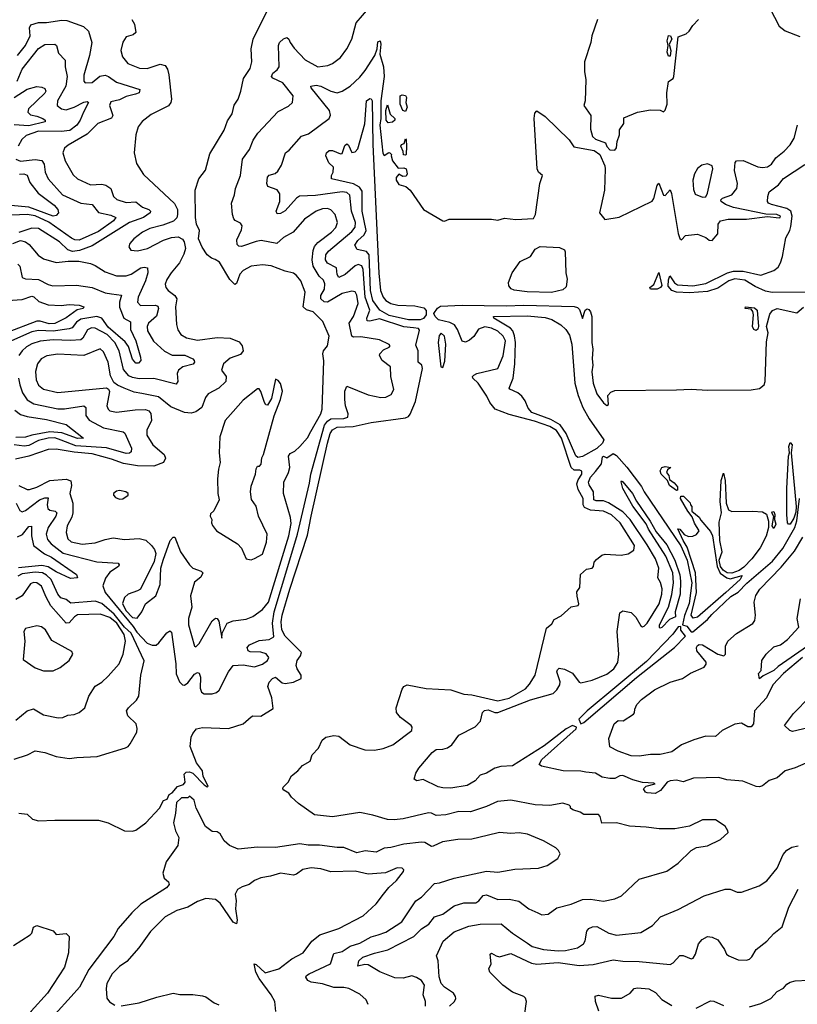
# Model space of a CAD drawing. Extents: x 1552294 to 1694791, y 811929 to 917222.
# Tile 314 of 643: x 1594399 to 1599189, y 907577 to 913645. Entities that reach past the tile are written whole.
import ezdxf

# ---------------------------------------------------------------- set-up
doc = ezdxf.new("R2010")
doc.units = 0

msp = doc.modelspace()

# ---------------------------------------------------------------- linework, layer by layer
at = {"layer": '0CON10XD'}
for points in [[(1594378.6, 910665), (1594401, 910621), (1594415, 910612.9), (1594435, 910620.7), (1594520.8, 910685), (1594555, 910698.8), (1594575, 910698.6), (1594568.9, 910655), (1594572.9, 910632.9), (1594585, 910622.9), (1594617.5, 910615), (1594627.9, 910605), (1594621.6, 910585), (1594575.6, 910515.6), (1594562.3, 910475), (1594571, 910441), (1594594.1, 910415), (1594667.9, 910357.9), (1594875, 910304.2), (1595006.2, 910295), (1595011.2, 910285), (1595008, 910275), (1594955, 910240), (1594926.9, 910203.1), (1594911, 910155), (1594926.3, 910115), (1595098.8, 909905), (1595120.7, 909870.7), (1595185, 909802.3), (1595215, 909789.3), (1595238.9, 909791.1), (1595256.9, 909805), (1595305, 909867.1), (1595325, 909877.5), (1595335, 909871.2), (1595360.8, 909675), (1595363.3, 909613.3), (1595383.5, 909563.5), (1595402.2, 909545), (1595415, 909542.7), (1595435, 909557.3), (1595475, 909611.8), (1595495, 909622.5), (1595505, 909618), (1595512.1, 909592.1), (1595511.7, 909525), (1595519.6, 909499.6), (1595535, 909489.4), (1595585, 909490), (1595611.3, 909498.7), (1595627.6, 909512.4), (1595685, 909626), (1595715, 909664.4), (1595775, 909669.1), (1595845, 909657.3), (1595895, 909673), (1595926.3, 909695), (1595933.4, 909715), (1595917.4, 909737.4), (1595885, 909747.3), (1595818.7, 909748.7), (1595805.7, 909755.7), (1595800.8, 909775), (1595815, 909792.5), (1595875, 909818.9), (1595935, 909825.5), (1595965, 909842.5), (1595957, 909925), (1595966.7, 909995), (1596051, 910275), (1596110.1, 910475), (1596185, 910789.4), (1596193, 910845), (1596276.3, 911145), (1596295, 911171), (1596315, 911185.2), (1596395, 911186.6), (1596419.5, 911195), (1596422.5, 911215), (1596407, 911265), (1596402.7, 911305), (1596402.5, 911355), (1596415, 911385.6), (1596545, 911332.9), (1596624.1, 911315.9), (1596655, 911318), (1596688, 911335), (1596704.3, 911365), (1596684.5, 911445), (1596684.2, 911505), (1596632.9, 911545), (1596615.7, 911575), (1596617.1, 911585), (1596640, 911610), (1596675, 911626.2), (1596682, 911635), (1596675, 911643.8), (1596615, 911671.1), (1596500.3, 911690.3), (1596455, 911688.3), (1596444.2, 911695), (1596428.1, 911775), (1596455, 911815.7), (1596483.7, 911896.3), (1596475, 911947.5), (1596465, 911968.6), (1596445, 911972.2), (1596385, 911957.1), (1596295, 911904.8), (1596275, 911906.7), (1596254, 911925), (1596254.2, 911945), (1596276.7, 911985), (1596277.8, 912017.8), (1596270.2, 912040.2), (1596244.3, 912064.3), (1596205.9, 912125), (1596201.6, 912165), (1596207.2, 912222.8), (1596215, 912246.5), (1596235, 912272.5), (1596320.8, 912335), (1596347.5, 912365), (1596356.8, 912395), (1596342.7, 912445), (1596315, 912473.3), (1596295, 912481.5), (1596265, 912480), (1596225.7, 912465), (1596153.3, 912415), (1596084.1, 912335.9), (1596025, 912303.3), (1595983.6, 912266.4), (1595885.9, 912284.1), (1595855, 912278.8), (1595765, 912246.2), (1595749.4, 912249.4), (1595739.4, 912259.4), (1595737.4, 912287.4), (1595765, 912350), (1595768.6, 912375), (1595760.3, 912390.3), (1595726.4, 912406.4), (1595717.4, 912417.4), (1595709.1, 912445), (1595703.6, 912515), (1595721.8, 912565), (1595728.2, 912605), (1595758.9, 912685), (1595771.4, 912785), (1595814.4, 912845), (1595837.8, 912902.2), (1595866.9, 912945), (1595990.6, 913079.4), (1596055, 913111.4), (1596078.6, 913135), (1596082.9, 913175), (1596020, 913255), (1595959.2, 913285), (1595950.6, 913295), (1595958.5, 913315), (1595985.4, 913335), (1595997.1, 913355), (1595993.6, 913485), (1596000, 913505), (1596025, 913526.9), (1596045, 913534.3), (1596057.8, 913525), (1596064.7, 913504.7), (1596089.6, 913469.6), (1596158.1, 913398.1), (1596235, 913354.6), (1596297.6, 913362.4), (1596325, 913374.2), (1596375, 913412.5), (1596414.3, 913465), (1596445.6, 913525), (1596472.2, 913625), (1596548.9, 913715)], [(1599019.4, 913715), (1599076.5, 913605), (1599115, 913576.2), (1599205, 913541.1)], [(1594395, 910773.8), (1594445, 910750.4), (1594459.8, 910749.8), (1594505, 910764.7), (1594585, 910806), (1594685, 910814.2), (1594713.4, 910803.4), (1594719, 910775), (1594708.4, 910725), (1594726.1, 910665), (1594726.4, 910605), (1594720.3, 910579.7), (1594692, 910525), (1594685.9, 910485), (1594695, 910445.6), (1594716.9, 910426.9), (1594785, 910412.6), (1594865, 910420), (1594925, 910441.8), (1594975, 910452.2), (1595045, 910442.3), (1595135, 910447.2), (1595177.2, 910437.2), (1595211.1, 910405), (1595229.1, 910379.1), (1595236.9, 910355), (1595228, 910305), (1595144.1, 910135.9), (1595125.8, 910124.2), (1595066.7, 910105), (1595045, 910083.8), (1595032.7, 910047.3), (1595054, 910004), (1595095, 909960.3), (1595123.4, 909956.6), (1595152.5, 909995), (1595174.3, 910045.7), (1595237.5, 910095), (1595264.4, 910165), (1595269.2, 910265), (1595282.9, 910315), (1595325.8, 910435), (1595345, 910456.7), (1595355, 910456.7), (1595389.6, 910365), (1595445.6, 910285), (1595465, 910264.5), (1595516.1, 910246.1), (1595526.9, 910235), (1595515, 910209.4), (1595475, 910178), (1595451.1, 910095), (1595460.4, 910025), (1595438.5, 909955), (1595439.6, 909915), (1595475, 909783.3), (1595485, 909780.8), (1595505, 909800.8), (1595585, 909940.6), (1595605, 909956), (1595615, 909953.8), (1595625, 909937.5), (1595645, 909832.5), (1595646.2, 909865), (1595676.9, 909925), (1595715, 909940.9), (1595795, 909950.5), (1595835, 909967.8), (1595895, 910009.4), (1595931.6, 910055), (1596056.8, 910465), (1596070.8, 910540.8), (1596067.1, 910577.1), (1596023.5, 910725), (1596026.9, 910795), (1596055, 910854), (1596063.1, 910885), (1596055.6, 910955), (1596065, 910972), (1596095, 910986), (1596125, 911014), (1596171.7, 911068.3), (1596193.4, 911106.6), (1596254.7, 911215), (1596263.3, 911245), (1596272.4, 911542.4), (1596265.8, 911585), (1596270.8, 911605), (1596295.8, 911635), (1596305.6, 911695), (1596265.7, 911785), (1596206.7, 911845), (1596165, 911856.3), (1596145.3, 911875), (1596156.9, 911965), (1596131.8, 912035), (1596105, 912068.1), (1596085, 912082.2), (1596033.8, 912095), (1595948.9, 912128.9), (1595895, 912133.8), (1595825, 912126.9), (1595775, 912099.5), (1595755, 912076.9), (1595735, 912019.2), (1595725, 912013.3), (1595693.1, 912043.1), (1595629.7, 912149.7), (1595602.7, 912167.3), (1595580, 912175), (1595554.3, 912195), (1595522.6, 912242.6), (1595500, 912295), (1595505.8, 912345), (1595488, 912385), (1595481.4, 912425), (1595480.5, 912595), (1595503.1, 912665), (1595542.8, 912717.2), (1595571.1, 912818.9), (1595658.1, 912965), (1595679.3, 913020.7), (1595707.1, 913065), (1595720.9, 913119.1), (1595744.2, 913155), (1595761.9, 913205), (1595778, 913282), (1595818.2, 913345), (1595829.6, 913385), (1595825.4, 913465), (1595837.3, 913525), (1595926, 913704)], [(1595090, 913645), (1595107, 913617), (1595113.8, 913565), (1595098.7, 913551.3), (1595055, 913539.2), (1595035, 913506.2), (1595021.9, 913455), (1595031.9, 913415), (1595065, 913375.6), (1595136.9, 913346.9), (1595185, 913343.9), (1595265, 913370), (1595295, 913362.5), (1595309.1, 913339.1), (1595318.2, 913305), (1595333.6, 913155), (1595330.4, 913135), (1595315.3, 913114.7), (1595209.1, 913060.9), (1595153, 913017), (1595128.6, 912985), (1595115.6, 912935), (1595104.2, 912825), (1595119.1, 912759.1), (1595161.1, 912691.1), (1595352.5, 912512.5), (1595371.9, 912475), (1595371.5, 912445), (1595366.4, 912423.6), (1595347.1, 912402.9), (1595281.9, 912378.1), (1595201.8, 912358.2), (1595155, 912335.4), (1595101.4, 912295), (1595078, 912265), (1595072.5, 912245), (1595084.4, 912224.4), (1595125, 912220.5), (1595185.8, 912235), (1595285, 912285.4), (1595335, 912302.1), (1595375, 912306.7), (1595402, 912292), (1595413.1, 912275), (1595420, 912235), (1595411.1, 912198.9), (1595384.6, 912145.4), (1595331.5, 912085), (1595305, 912044.2), (1595295.5, 912015), (1595298.5, 911995), (1595313.5, 911975), (1595355.9, 911945), (1595367.9, 911925), (1595359.4, 911875), (1595365.5, 911765.5), (1595372.8, 911732.8), (1595392.5, 911705), (1595426.2, 911685), (1595495, 911670), (1595615, 911685.9), (1595695, 911681.8), (1595750.5, 911660.5), (1595768.6, 911635), (1595776.4, 911605), (1595758.5, 911581.5), (1595695, 911559.1), (1595654.3, 911525), (1595641.9, 911485), (1595671.1, 911445), (1595668.8, 911415), (1595626.9, 911373.1), (1595560, 911340), (1595543.2, 911316.8), (1595520.9, 911255), (1595485, 911228.8), (1595455, 911220.4), (1595413.4, 911223.4), (1595329.8, 911259.8), (1595255, 911320), (1595151.3, 911341.3), (1595105, 911350), (1595043.2, 911373.2), (1595001.9, 911391.9), (1594979.5, 911409.5), (1594959.5, 911449.5), (1594944.6, 911535), (1594915, 911597.1), (1594895, 911615.7), (1594795, 911574.7), (1594635, 911582.9), (1594565.9, 911574.1), (1594532.2, 911555), (1594510, 911525), (1594497.6, 911477.6), (1594500, 911425), (1594515, 911391.8), (1594545, 911368.7), (1594635, 911346.9), (1594935, 911376), (1594947.3, 911367.3), (1594952.9, 911352.9), (1594936.7, 911265), (1594943.3, 911245), (1594954.2, 911235), (1594995, 911225.3), (1595109.8, 911240.2), (1595175, 911243.5), (1595193.9, 911233.9), (1595207.1, 911217.1), (1595212.1, 911175), (1595182.9, 911115), (1595181.5, 911085), (1595219.2, 911025), (1595290, 910965), (1595297, 910943), (1595285, 910915.6), (1595225, 910892.7), (1595125, 910895.2), (1595038.8, 910908.8), (1594965, 910937.4), (1594845, 910969.5), (1594735, 910978.9), (1594625, 910999), (1594575, 910996.7), (1594455, 910955.2), (1594373.6, 910936.4)], [(1594385, 913423.2), (1594435.9, 913485), (1594463.2, 913545), (1594460.4, 913595), (1594467.4, 913612.6), (1594515, 913628.2), (1594565, 913626.8), (1594658.8, 913641.2), (1594690.5, 913640.5), (1594792, 913602), (1594823.5, 913575), (1594842.8, 913505), (1594830.3, 913425), (1594793.7, 913303.7), (1594793.6, 913265), (1594802, 913255), (1594845, 913258.4), (1594893, 913297), (1594925, 913302.6), (1594945.6, 913295.6), (1594995, 913260.3), (1595138.6, 913215), (1595134.2, 913195), (1595112.5, 913185), (1595055, 913171.1), (1595015, 913151), (1594960.6, 913139.4), (1594953.3, 913116.7), (1594972, 913055), (1594965, 913037.5), (1594880, 913005), (1594815, 912939.7), (1594697.7, 912872.3), (1594675, 912852.5), (1594664.3, 912825), (1594679.1, 912775), (1594729.3, 912689.3), (1594755, 912664.5), (1594835, 912627.5), (1594905, 912631.2), (1594930.4, 912625), (1594959.7, 912605), (1594976.5, 912555), (1594996.9, 912536.9), (1595055, 912518.1), (1595115, 912523.3), (1595155, 912489.5), (1595195.6, 912475), (1595204.4, 912465), (1595203.5, 912455), (1595162.7, 912425), (1595075, 912394.5), (1594845, 912251.7), (1594768.2, 912221.8), (1594725, 912217.1), (1594695.7, 912225.7), (1594645, 912275.7), (1594515, 912358.8), (1594475, 912360.9), (1594425, 912343.3), (1594395, 912334.3)], [(1597957.5, 913645), (1597922.5, 913545), (1597917.5, 913505), (1597877.5, 913385), (1597877.5, 913325), (1597886.7, 913275), (1597882.5, 913145), (1597873, 913117), (1597916.9, 913055), (1597915, 912970), (1597928.2, 912925), (1597945, 912908.5), (1598006.7, 912886.7), (1598015, 912864), (1598035, 912841.9), (1598065, 912840), (1598076.2, 912855), (1598078.6, 912895), (1598093.8, 912935), (1598094.2, 912965.8), (1598120, 913005), (1598120, 913040), (1598204.1, 913075.9), (1598285, 913088.8), (1598345, 913086.7), (1598365, 913077.5), (1598375, 913087.5), (1598387.1, 913125), (1598385.7, 913195), (1598396, 913264), (1598425, 913283.3), (1598428.6, 913295), (1598455, 913540), (1598505, 913557.5), (1598522.5, 913575), (1598545, 913610), (1598580, 913645)], [(1598405, 913420), (1598395, 913420), (1598386.7, 913445), (1598392.5, 913485), (1598386.7, 913515), (1598395, 913547.5), (1598407.5, 913545), (1598415.8, 913525), (1598400, 913495), (1598409.2, 913455), (1598405, 913420)], [(1594384.4, 913265), (1594415, 913339.2), (1594515, 913467.5), (1594555, 913492.5), (1594616.2, 913495), (1594625.4, 913485.4), (1594638.6, 913438.6), (1594679.5, 913395), (1594678.6, 913355), (1594690.8, 913295), (1594682.9, 913235), (1594632.3, 913145), (1594629.4, 913115), (1594656, 913095), (1594685, 913088.9), (1594735, 913105.8), (1594795, 913135.9), (1594815, 913140), (1594824, 913135), (1594791.4, 913075), (1594772.6, 913025), (1594750.5, 912995), (1594708.9, 912961.1), (1594655, 912956), (1594515, 912957), (1594438.9, 912931.1), (1594413, 912907), (1594389.8, 912865)], [(1596195, 910584.2), (1596294.9, 911035), (1596311.1, 911095), (1596325, 911117), (1596355, 911134.5), (1596452.5, 911137.5), (1596565, 911161.6), (1596775, 911191), (1596795, 911200.4), (1596805, 911214.1), (1596837.4, 911292.6), (1596881.2, 911495), (1596876.2, 911516.2), (1596854.5, 911535), (1596853.1, 911605), (1596839.1, 911639.1), (1596862, 911732), (1596855, 911740.9), (1596825.2, 911745.2), (1596765, 911752.8), (1596615, 911800.5), (1596555, 911787.1), (1596540, 911790), (1596536.7, 911805), (1596555.5, 911855), (1596526.6, 911935), (1596514.5, 912104.5), (1596507.2, 912127.2), (1596485, 912135.8), (1596465, 912128.7), (1596405, 912074.2), (1596365, 912055.6), (1596355.4, 912075), (1596350.5, 912115), (1596294.8, 912144.8), (1596282.7, 912165), (1596284.7, 912195), (1596300.9, 912219.1), (1596445, 912340), (1596464.8, 912365.2), (1596467.4, 912395), (1596443.2, 912465), (1596432.8, 912562.8), (1596415, 912579.8), (1596385, 912584.1), (1596222.2, 912562.2), (1596123.4, 912556.6), (1596104.8, 912545.2), (1596035, 912466.8), (1596005, 912449.5), (1595985, 912449.2), (1595980, 912465), (1596001.2, 912525), (1596001.7, 912571.7), (1595985, 912596.4), (1595927.5, 912617.5), (1595921.1, 912635), (1595925.7, 912675), (1595935, 912686.7), (1595972.4, 912697.6), (1595988.7, 912711.3), (1596011.7, 912748.3), (1596036.2, 912823.8), (1596059.3, 912840.7), (1596135, 912927.1), (1596178.6, 912941.4), (1596305.6, 913035), (1596313.2, 913056.8), (1596307.1, 913085), (1596193.8, 913225), (1596192.5, 913235), (1596225, 913240.4), (1596255, 913235.3), (1596315, 913204.8), (1596355, 913194.8), (1596386.5, 913205), (1596434.5, 913235), (1596495, 913291.5), (1596527.8, 913332.2), (1596586.4, 913425), (1596601.5, 913465), (1596605, 913509.2), (1596618.6, 913515), (1596623.3, 913495), (1596617.8, 913432.2), (1596640, 913355), (1596643.9, 913295), (1596623.8, 913145), (1596624.2, 913035), (1596618.2, 912995), (1596635, 912822.5), (1596645, 912807.5), (1596673, 912827), (1596680, 912825), (1596690, 912815), (1596687.5, 912805), (1596696.2, 912775), (1596730.7, 912730.7), (1596765, 912732.5), (1596780, 912725), (1596786.7, 912695), (1596779.3, 912680.7), (1596758.3, 912678.3), (1596735, 912692.5), (1596718.3, 912671.7), (1596718, 912655), (1596735, 912630), (1596777.5, 912617.5), (1596804.2, 912594.2), (1596886.7, 912475), (1597005, 912406), (1597015, 912403.8), (1597045, 912416), (1597105, 912416.2), (1597305, 912416), (1597345, 912410), (1597385, 912422), (1597455, 912414), (1597565, 912420), (1597576.1, 912445), (1597602.8, 912635), (1597619.6, 912685), (1597595.4, 912705.4), (1597586.9, 912725), (1597568.6, 913035), (1597571.2, 913068.8), (1597585, 913083.3), (1597635, 913048.6), (1597783.8, 912903.8), (1597811.7, 912861.7), (1597937.7, 912837.7), (1597972.2, 912815), (1598003.8, 912745), (1598005.8, 912725), (1598000.5, 912595), (1597979.8, 912500.2), (1597971.4, 912455), (1598003.9, 912413.9), (1598091.7, 912428.3), (1598295, 912526.2), (1598305, 912543.3), (1598325, 912623.3), (1598335, 912636.7), (1598365, 912563.8), (1598375, 912562), (1598405, 912596.2), (1598414, 912574), (1598455, 912326.7), (1598465, 912296.7), (1598475, 912287.5), (1598500, 912315), (1598575, 912322.5), (1598625, 912303.3), (1598645, 912286.7), (1598665, 912283.3), (1598700, 912325), (1598701.9, 912385), (1598715.8, 912405), (1598762.5, 912415), (1598875, 912415.2), (1599005, 912431.2), (1599076.9, 912423.1), (1599083.8, 912425), (1599084.3, 912435), (1599062, 912445), (1598995, 912446.1), (1598795, 912487.7), (1598746.7, 912505), (1598719.2, 912525), (1598718, 912535), (1598728.8, 912545), (1598785, 912565.6), (1598816.9, 912605), (1598820, 912635), (1598801.7, 912715), (1598805.5, 912765), (1598815, 912775.3), (1598855, 912778), (1598945, 912738.5), (1598975, 912733.9), (1599005, 912738.8), (1599030, 912755), (1599056.2, 912793.8), (1599108, 912835), (1599145, 912874), (1599170, 912915), (1599190, 912995)], [(1594365.5, 913164.5), (1594445, 913217.7), (1594505, 913232.2), (1594535, 913229.5), (1594555, 913220), (1594560, 913205), (1594555, 913192.7), (1594453.8, 913095), (1594448.8, 913075), (1594465, 913058.5), (1594505, 913050.6), (1594541.9, 913035), (1594555.8, 913025), (1594556.2, 913015), (1594455, 912991.4), (1594365, 912997.9)], [(1596775, 913080), (1596760, 913085), (1596742.5, 913125), (1596742.5, 913175), (1596755, 913182.5), (1596775, 913177.5), (1596782.5, 913165), (1596777.5, 913135), (1596786.2, 913105), (1596775, 913080)], [(1596865, 911794.2), (1596795, 911795.1), (1596675, 911821.6), (1596618.3, 911855), (1596574.1, 911915), (1596560, 911975), (1596550.8, 912195), (1596535, 912216.7), (1596478.7, 912228.7), (1596463.5, 912255), (1596482.8, 912285), (1596521.7, 912318.3), (1596534.3, 912345), (1596508.1, 912465), (1596507.7, 912587.7), (1596492.5, 912612.5), (1596455, 912634.2), (1596318.8, 912665), (1596318.8, 912685), (1596330.8, 912705), (1596332, 912735), (1596302.9, 912762.9), (1596284.4, 912805), (1596290, 912825), (1596305, 912839.4), (1596325, 912837.9), (1596375, 912818.2), (1596385, 912820.4), (1596401.4, 912868.6), (1596415, 912878.8), (1596425, 912870.9), (1596445.8, 912825.8), (1596465, 912830), (1596481.2, 912848.8), (1596525, 913004), (1596535.2, 913144.8), (1596555, 913159.3), (1596565, 913156.1), (1596571.1, 913145), (1596573.6, 912875), (1596611.9, 912081.9), (1596622.5, 911975), (1596638.8, 911935), (1596655, 911914.2), (1596685, 911895.4), (1596728.8, 911885), (1596832.1, 911882.1), (1596888.3, 911868.3), (1596903.6, 911853.6), (1596903.4, 911825), (1596887.1, 911802.9), (1596865, 911794.2)], [(1596668.3, 913008.3), (1596657.5, 913025), (1596654.3, 913085.7), (1596665, 913120), (1596681.7, 913061.7), (1596710, 913035), (1596710, 913025), (1596695, 913012.5), (1596668.3, 913008.3)], [(1596775, 912810), (1596763, 912813), (1596761.7, 912831.7), (1596747.5, 912865), (1596750, 912875), (1596768.3, 912881.7), (1596775, 912910), (1596780, 912905), (1596782.5, 912865), (1596780, 912815), (1596775, 912810)], [(1594374.6, 912785), (1594403.9, 912773.9), (1594495, 912783.2), (1594535, 912776.2), (1594551.1, 912755), (1594555.3, 912705), (1594574.3, 912664.3), (1594663.8, 912565), (1594775.7, 912515), (1594845, 912506.5), (1594885, 912456.8), (1594961, 912441), (1594991.9, 912425), (1594977.7, 912405), (1594885, 912339.9), (1594765, 912286.9), (1594738.7, 912288.7), (1594717.8, 912297.8), (1594577.8, 912397.8), (1594495, 912436.1), (1594445.2, 912444.8), (1594255, 912436.6)], [(1599335, 911965.8), (1599033.9, 911963.9), (1598992, 911972), (1598929.6, 911999.6), (1598865, 912039.6), (1598805, 912047.6), (1598767.1, 912035), (1598698.9, 911991.1), (1598635, 911969.7), (1598525, 911961.2), (1598445, 911966.5), (1598416.3, 911976.3), (1598393.4, 912003.4), (1598395, 912042.5), (1598404.4, 912065.6), (1598433.2, 912023.2), (1598450.8, 912010.8), (1598545, 912004.8), (1598625, 912019.8), (1598759.6, 912085), (1598795, 912095.2), (1598855.7, 912095.7), (1598965, 912071.2), (1599045, 912099.2), (1599070.3, 912119.7), (1599084.3, 912145.7), (1599097.1, 912185), (1599118.8, 912301.2), (1599143.8, 912346.2), (1599149.7, 912370.3), (1599157.7, 912435), (1599148.3, 912465), (1599125, 912481), (1599030, 912505), (1599010.6, 912515), (1599005.6, 912525), (1599006.9, 912555), (1599015.6, 912585), (1599072.3, 912627.8), (1599104.3, 912665.7), (1599235, 912752)], [(1598605, 912551.2), (1598625, 912552.9), (1598635.1, 912574.9), (1598668, 912725), (1598664.5, 912745), (1598635.7, 912755.7), (1598601.6, 912748.4), (1598575, 912728.2), (1598554.8, 912695), (1598544.8, 912655), (1598548.8, 912598.8), (1598559.6, 912569.6), (1598605, 912551.2)], [(1594398, 912692), (1594425, 912693.9), (1594445.9, 912685.9), (1594461.4, 912641.4), (1594513.6, 912575), (1594612.5, 912502.5), (1594634.8, 912475), (1594639.2, 912455), (1594625, 912439), (1594605, 912433.5), (1594455, 912490.1), (1594345, 912499.3)], [(1594357.5, 912265), (1594405, 912283.1), (1594435, 912276.5), (1594458.6, 912258.6), (1594512.7, 912192.7), (1594545, 912171.5), (1594625, 912149.1), (1594697.3, 912157.3), (1594763.2, 912156.8), (1594835, 912141.8), (1594865, 912130), (1594925, 912090.4), (1594995, 912065.3), (1595055, 912065.8), (1595085, 912076.7), (1595145, 912116.1), (1595165, 912120.4), (1595186.2, 912116.2), (1595188.2, 912085), (1595174.1, 912035), (1595128.4, 911935), (1595124.8, 911904.7), (1595143.4, 911883.4), (1595235.8, 911885.8), (1595249.6, 911879.6), (1595255.3, 911865), (1595241.9, 911818.1), (1595192.7, 911775), (1595185.3, 911755), (1595187.4, 911727.4), (1595224.4, 911664.4), (1595291.2, 911601.2), (1595338, 911578), (1595416.7, 911576.7), (1595465, 911555.6), (1595473.8, 911545), (1595475.8, 911534.2), (1595467.8, 911522.2), (1595405, 911505.8), (1595378, 911485), (1595368.7, 911465), (1595373.3, 911415), (1595362.1, 911397.9), (1595225, 911433.3), (1595135, 911431.7), (1595095, 911439.1), (1595070.7, 911450.7), (1595039.6, 911489.6), (1595011.2, 911605), (1594985.2, 911655), (1594937.5, 911705), (1594865, 911743.8), (1594841.2, 911745), (1594816.5, 911733.5), (1594787.8, 911682.2), (1594775, 911672.1), (1594713.2, 911666.8), (1594605, 911670.9), (1594525, 911662.8), (1594473.3, 911646.7), (1594440.6, 911629.4), (1594413.9, 911605), (1594394.7, 911575)], [(1597675, 911964.6), (1597525, 911968.5), (1597445, 911978.5), (1597425.5, 911985.5), (1597412.9, 912005), (1597410.8, 912025), (1597432.9, 912085), (1597481.4, 912155), (1597545, 912185.9), (1597575, 912230.9), (1597605, 912247.2), (1597725, 912240.5), (1597755, 912225.8), (1597760, 912215), (1597764, 912085), (1597771.9, 912045), (1597765, 911997.5), (1597745, 911980.6), (1597675, 911964.6)], [(1594388, 912138), (1594399.6, 912125), (1594415, 912056.2), (1594435, 912046.9), (1594515, 912044.7), (1594575, 912012.1), (1594602.5, 912005), (1594748.7, 912008.7), (1594845, 911994.8), (1594925, 911961.9), (1594965, 911955.8), (1595026.5, 911946.5), (1595014.8, 911905), (1595013.5, 911873.5), (1595041.2, 911805), (1595082.2, 911782.2), (1595081.6, 911735), (1595114.1, 911665.9), (1595143.9, 911565), (1595144.5, 911545), (1595131.1, 911528.9), (1595115, 911528.8), (1595095, 911552.7), (1595069.9, 911629.9), (1595049.8, 911659.8), (1594945, 911750.1), (1594905.3, 911805.3), (1594875, 911815.6), (1594775, 911799.2), (1594749.2, 911780.8), (1594723.3, 911746.7), (1594705, 911739.2), (1594605, 911724.6), (1594515, 911730.4), (1594475, 911721.7), (1594311.3, 911648.7)], [(1598284.4, 911984.4), (1598280, 911995), (1598306.1, 912013.9), (1598335, 912087.5), (1598353.6, 912006.4), (1598346.1, 911993.9), (1598325, 911984.4), (1598284.4, 911984.4)], [(1594324.1, 911914.1), (1594415, 911921.2), (1594475, 911940.8), (1594487, 911937), (1594517.7, 911907.7), (1594575, 911888.6), (1594654, 911884), (1594705, 911889.6), (1594765, 911885.5), (1594794, 911875), (1594791.2, 911865), (1594752.6, 911857.4), (1594685, 911806.9), (1594615, 911772.1), (1594580.8, 911770.8), (1594526.4, 911786.4), (1594505, 911785.9), (1594321.9, 911718.1)], [(1597589.7, 908139.7), (1597615, 908128.8), (1597655, 908133.3), (1597708.2, 908171.8), (1597795, 908193.6), (1597865, 908221.9), (1597915, 908225.6), (1597995, 908213.5), (1598065, 908227.5), (1598105, 908245.8), (1598215, 908347.5), (1598385, 908398.1), (1598455, 908447.1), (1598534.6, 908525.4), (1598567.6, 908542.4), (1598635, 908554.4), (1598715, 908592), (1598762.5, 908635), (1598760, 908645), (1598743.9, 908673.9), (1598684.3, 908714.3), (1598605, 908712.9), (1598525, 908675.5), (1598435, 908658.9), (1598338.7, 908658.7), (1598258.3, 908668.3), (1598155, 908674.4), (1598075, 908695.5), (1597985, 908693.3), (1597974, 908735), (1597965, 908747.5), (1597875, 908747.5), (1597852, 908762), (1597805.9, 908775.9), (1597792.5, 908785), (1597792.5, 908795), (1597783.6, 908803.6), (1597745, 908815.7), (1597665, 908802.2), (1597575, 908805.7), (1597425, 908834.7), (1597342.7, 908827.3), (1597275, 908796.2), (1597175, 908763.8), (1597105, 908764.6), (1597025, 908744.4), (1596965, 908740), (1596935.8, 908755.8), (1596916.9, 908756.9), (1596761, 908719), (1596705, 908712.8), (1596665, 908716.2), (1596575, 908741.8), (1596495, 908758.9), (1596325, 908732.7), (1596215, 908744.5), (1596116.2, 908815), (1596073.6, 908853.6), (1596057.7, 908877.7), (1596027, 908897), (1596020, 908905), (1596022.5, 908915), (1596052.5, 908945), (1596072.5, 908985), (1596113.3, 909015), (1596142.1, 909047.9), (1596187.5, 909075), (1596200, 909115), (1596240, 909155), (1596262.5, 909205), (1596285, 909223.8), (1596335, 909233.2), (1596365, 909229.4), (1596435, 909175.9), (1596525, 909145.3), (1596585, 909143.6), (1596637.6, 909152.4), (1596697.5, 909175), (1596814.4, 909265), (1596816.5, 909285), (1596810.6, 909295), (1596745.3, 909345.3), (1596720.4, 909375), (1596718, 909405), (1596755, 909518.8), (1596766, 909535), (1596785, 909546.3), (1596902.9, 909522.9), (1597055, 909514.6), (1597135, 909487.7), (1597185, 909484.9), (1597345, 909448.1), (1597415, 909464.3), (1597515, 909521.8), (1597540.2, 909549.8), (1597574, 909605), (1597645, 909895.3), (1597677.4, 909922.6), (1597690.9, 909949.1), (1597735, 909971.2), (1597795, 910026.7), (1597838.6, 910035), (1597842.9, 910045), (1597832.4, 910092.4), (1597831.8, 910118.2), (1597850, 910145), (1597853.7, 910226.3), (1597890.7, 910259.3), (1597926.2, 910265), (1597934, 910275), (1597937.4, 910302.6), (1597951.4, 910318.6), (1597984.5, 910345.5), (1598005, 910351.9), (1598104.6, 910345.4), (1598146.1, 910353.9), (1598181.1, 910375), (1598186.9, 910405), (1598097.3, 910545), (1598045, 910593.9), (1597995, 910616.8), (1597915, 910623.1), (1597877.9, 910637.9), (1597870.3, 910655), (1597869, 910695), (1597839.6, 910749.6), (1597831.9, 910785), (1597839.9, 910810.1), (1597862.2, 910845), (1597862.3, 910862.3), (1597849.5, 910869.5), (1597815, 910867.8), (1597795, 910884.7), (1597737.2, 911065), (1597705, 911113.3), (1597665, 911138.4), (1597570.5, 911170.5), (1597415, 911211.6), (1597328.9, 911245), (1597294.5, 911285), (1597276.4, 911325), (1597222.9, 911405), (1597190, 911435), (1597188.1, 911445), (1597195.6, 911455), (1597215, 911464.1), (1597345.2, 911494.7), (1597377.7, 911572.3), (1597391, 911665), (1597377.1, 911695), (1597345.3, 911725), (1597305, 911743), (1597265, 911751.2), (1597225, 911737.7), (1597196.8, 911693.2), (1597169.2, 911670.8), (1597145, 911658.4), (1597125, 911663.8), (1597096.4, 911735), (1597077, 911765), (1597049.2, 911779.2), (1596979.8, 911795), (1596958.5, 911815), (1596950, 911835), (1596973.2, 911866.8), (1596990.8, 911879.2), (1597124.8, 911884.8), (1597395, 911880.7), (1597505, 911885.4), (1597815, 911877.3), (1597835, 911871.5), (1597848.2, 911858.2), (1597865, 911802.5), (1597882.5, 911855), (1597895, 911862.5), (1597905, 911859.2), (1597915.4, 911845.4), (1597922.3, 911815), (1597924.1, 911655), (1597930, 911615), (1597924.7, 911555), (1597930, 911515), (1597923.7, 911475), (1597932.4, 911405), (1597955, 911338.1), (1597995, 911283.1), (1598015, 911268), (1598025, 911272.5), (1598022, 911328), (1598040.5, 911349.5), (1598065, 911359.6), (1598445, 911363.2), (1598535, 911367.5), (1598635, 911362.2), (1598904.3, 911364.3), (1598955, 911372.8), (1598985, 911394.6), (1598991.8, 911415), (1598999.6, 911660.4), (1599009.4, 911715), (1598998.2, 911755), (1599020.5, 911829.5), (1599035, 911852.5), (1599065, 911866), (1599185, 911837.5), (1599227.3, 911872.7)], [(1598935, 911730), (1598921.9, 911735), (1598913.6, 911755), (1598920, 911825), (1598915.6, 911845.6), (1598905, 911861.2), (1598867.5, 911865), (1598870, 911875), (1598925, 911870), (1598941.9, 911855), (1598949.6, 911755), (1598945, 911738), (1598935, 911730)], [(1597837.4, 910947.4), (1597825, 910956.2), (1597765.4, 911095.4), (1597727.5, 911147.5), (1597669.9, 911179.9), (1597554, 911225), (1597530.5, 911250.5), (1597512.5, 911295), (1597491.9, 911325), (1597467.5, 911345), (1597417.6, 911367.6), (1597413.1, 911375), (1597439.4, 911435), (1597449, 911525), (1597452.1, 911655), (1597446.3, 911696.3), (1597436.4, 911726.4), (1597422.9, 911742.9), (1597320.5, 911805), (1597318.6, 911815), (1597525, 911819.1), (1597635, 911810), (1597676.3, 911796.3), (1597732.6, 911765), (1597763.5, 911735), (1597785, 911700.7), (1597800.9, 911645), (1597819.4, 911405), (1597838.7, 911328.7), (1597868.4, 911255), (1597907.3, 911185), (1597996.9, 911055), (1597989.3, 911035), (1597955, 911001.7), (1597865, 910953.9), (1597837.4, 910947.4)], [(1597005, 911501.2), (1597018.8, 911541.2), (1597024.6, 911645.4), (1597015.4, 911695), (1596995, 911712.5), (1596982.2, 911697.8), (1596976.1, 911655), (1596993.8, 911505), (1597005, 911501.2)], [(1594393, 911435), (1594399.8, 911395), (1594415.8, 911345), (1594445, 911303.1), (1594487.4, 911277.4), (1594635, 911246.5), (1594675, 911246), (1594795, 911264.6), (1594806.7, 911255), (1594807.4, 911205), (1594826.6, 911176.6), (1594915, 911130), (1595036, 911105), (1595046, 911096), (1595087.3, 911005), (1595085, 910981.9), (1595075.7, 910974.3), (1595055, 910972), (1594935, 911005.9), (1594745, 911019.6), (1594654.1, 911054.1)], [(1595825, 910316.7), (1595845, 910323.3), (1595895, 910350), (1595920, 910425), (1595924, 910475), (1595870.6, 910585), (1595855, 910647.5), (1595827.7, 910687.7), (1595820, 910735), (1595825, 910770), (1595851.2, 910845), (1595855, 910877.5), (1595865, 910892.5), (1595877, 910893), (1595887.5, 910905), (1595890, 910945), (1595901.2, 910965), (1595966.2, 911203.8), (1596005, 911303.3), (1596017.1, 911355), (1596005, 911402.5), (1595991.7, 911421.7), (1595975, 911430), (1595949.6, 911310.4), (1595925, 911270), (1595915, 911271.2), (1595908.1, 911285), (1595885, 911354), (1595875, 911369.2), (1595865, 911370.8), (1595775, 911300), (1595715, 911229.2), (1595665, 911174), (1595631.9, 911075), (1595627.8, 910975), (1595634.4, 910915.6), (1595623.1, 910875), (1595617.1, 910815), (1595620, 910725), (1595628, 910685), (1595595, 910617.5), (1595575, 910600), (1595572.5, 910585), (1595582.5, 910565), (1595580, 910545), (1595587, 910527), (1595612, 910495), (1595741.2, 910415), (1595765, 910387.5), (1595795, 910322.5), (1595825, 910316.7)], [(1594368.5, 911238.5), (1594405, 911212.2), (1594445, 911198.7), (1594565, 911180.2), (1594685, 911150.9), (1594792, 911065), (1594756.2, 911063.8), (1594659, 911099), (1594585, 911105.7), (1594474.7, 911085.3), (1594435, 911071.5), (1594375, 911070.3)], [(1594654.1, 911054.1), (1594615, 911067.3), (1594575, 911066.9), (1594515, 911051.9), (1594455, 911021), (1594426.8, 911016.8), (1594365, 911023.9)], [(1599145, 910536.7), (1599135, 910536.7), (1599128.8, 910545), (1599123.3, 910595), (1599124.5, 910755), (1599134.5, 910955), (1599140.8, 910975), (1599136.7, 911015), (1599145, 911040), (1599156.6, 911025), (1599151.2, 910975), (1599181.2, 910645), (1599179.3, 910610.7), (1599167.5, 910572.5), (1599145, 910536.7)], [(1599275, 909077.9), (1599175, 909034.3), (1599114.3, 909015.7), (1599065, 908972.5), (1599015, 908956.7), (1598975, 908924), (1598955, 908917.5), (1598935, 908920), (1598852.7, 908952.7), (1598755, 908960.8), (1598704.5, 908974.5), (1598548.8, 908971.2), (1598485, 908947.1), (1598445, 908957.5), (1598406.1, 908953.9), (1598387.5, 908945), (1598346.5, 908893.5), (1598313.3, 908876.7), (1598265, 908880.5), (1598254.3, 908885), (1598241.4, 908905), (1598258.2, 908921.8), (1598312.5, 908935), (1598305, 908940), (1598235, 908942.9), (1598175, 908959.5), (1598115, 908987.5), (1598095, 908985.6), (1598065, 908968.9), (1598035, 908968), (1597987.7, 908977.7), (1597945, 909000.4), (1597886.6, 909006.6), (1597855, 909013.8), (1597747.5, 909015), (1597612.5, 909045), (1597599.2, 909055), (1597615.4, 909085), (1597827.7, 909275), (1597829.4, 909285), (1597805, 909295.7), (1597765, 909275.3), (1597630.7, 909169.3), (1597435, 909047.3), (1597363.1, 909043.1), (1597325, 909032.9), (1597275, 909001.5), (1597235, 908988.2), (1597205.6, 908955), (1597155, 908925.4), (1597055, 908909.5), (1597005, 908910), (1596976.1, 908916.1), (1596885, 908962.5), (1596845, 908954), (1596830, 908965), (1596839.3, 909000.7), (1596858.3, 909031.7), (1596940.3, 909129.7), (1596965, 909146.7), (1597005, 909148.8), (1597035, 909158), (1597060, 909175), (1597104.3, 909235.7), (1597205, 909287.1), (1597238.5, 909321.5), (1597250.8, 909375), (1597262, 909388), (1597285, 909391.6), (1597325, 909375.9), (1597345, 909375.8), (1597545, 909454.2), (1597685, 909492.7), (1597707.8, 909515), (1597726.2, 909545), (1597727.3, 909565), (1597707.3, 909625), (1597711.2, 909638.8), (1597722.4, 909647.6), (1597755, 909643.3), (1597805, 909617.1), (1597845, 909561.4), (1597855, 909557.1), (1597924.4, 909574.4), (1598015, 909611.8), (1598058.5, 909645), (1598084.2, 909684.2), (1598090.5, 909735), (1598079.2, 909875), (1598095, 909990), (1598115, 910002), (1598165, 909991.2), (1598193.4, 909963.4), (1598225, 909910), (1598235, 909903.8), (1598245, 909908), (1598265, 909926.7), (1598337.3, 910045), (1598355, 910104.2), (1598356.8, 910136.8), (1598346.3, 910176.3), (1598330, 910205), (1598335.8, 910265), (1598315, 910321.8), (1598265, 910408.9), (1598159.1, 910565), (1598115, 910611.6), (1598025, 910667.6), (1597995, 910679.6), (1597950.6, 910680.6), (1597936.6, 910686.6), (1597933, 910735), (1597907.5, 910777.5), (1597903.5, 910795), (1597915.4, 910825), (1597945, 910861.4), (1597982.9, 910907.1), (1597988.9, 910951.1), (1597995, 910954.8), (1598015, 910943.8), (1598055, 910970.5), (1598075, 910959.5), (1598137.9, 910887.9), (1598228.5, 910768.5), (1598245.3, 910735), (1598471.6, 910401.6), (1598510.4, 910315), (1598538.2, 910175), (1598522.2, 910047.8), (1598495, 909972.9), (1598481.4, 909915), (1598507.6, 909907.6), (1598535, 909873.2), (1598545, 909872.9), (1598635, 909948.5), (1598661.7, 909978.3)], [(1598445, 910742.5), (1598402, 910775), (1598390, 910805), (1598349.4, 910845), (1598344.5, 910865), (1598355, 910885.6), (1598375, 910891.4), (1598410, 910885), (1598388.3, 910871.7), (1598383.8, 910855), (1598397.5, 910835), (1598401.7, 910811.7), (1598430, 910790), (1598450, 910765), (1598450, 910745), (1598445, 910742.5)], [(1598345, 909895.6), (1598339.4, 909899.4), (1598339.7, 909915), (1598396.1, 910025), (1598416.9, 910103.1), (1598426.1, 910175), (1598421.3, 910235), (1598379, 910339), (1598272.4, 910505), (1598257.4, 910537.4), (1598175, 910646.5), (1598115, 910755.8), (1598103, 910797), (1598105, 910802.5), (1598115, 910796.7), (1598173.3, 910725), (1598197.8, 910677.8), (1598282.9, 910555), (1598319.5, 910489.5), (1598385, 910408.9), (1598435.2, 910315), (1598465, 910224.3), (1598470.2, 910185), (1598466.5, 910105), (1598435.9, 909995), (1598439.5, 909965), (1598401.8, 909948.2), (1598355, 909900), (1598345, 909895.6)], [(1598785, 910234.5), (1598755.9, 910235.9), (1598731.5, 910251.5), (1598715.5, 910275), (1598708, 910315), (1598726.7, 910365), (1598712.5, 910435), (1598707.7, 910547.7), (1598722.1, 910605), (1598714.6, 910675), (1598720.4, 910805), (1598735, 910850), (1598745.3, 910805.3), (1598750, 910665), (1598764.3, 910624.3), (1598784.8, 910614.8), (1598915, 910616.7), (1598975, 910610.9), (1598998.5, 910598.5), (1599010.9, 910555), (1599011.2, 910515), (1598997.4, 910462.6), (1598960.1, 910389.9), (1598908.7, 910321.3), (1598858.5, 910271.5), (1598830.3, 910249.7), (1598785, 910234.5)], [(1595015, 910690), (1595035, 910691.2), (1595066.7, 910715), (1595066.7, 910725), (1595052.5, 910735), (1595015, 910743.3), (1594995, 910740), (1594977.5, 910725), (1594977.5, 910715), (1594989.3, 910699.3), (1595015, 910690)], [(1598546.5, 909956.5), (1598535.3, 909975.3), (1598568.4, 910115), (1598562.5, 910235), (1598510.9, 910395), (1598485.5, 910435), (1598453.8, 910506.2), (1598465, 910506), (1598491.3, 910471.3), (1598519.1, 910459.1), (1598545, 910460.9), (1598568.8, 910471.2), (1598584.3, 910495), (1598555, 910541.2), (1598540.5, 910580.5), (1598513.8, 910615), (1598470, 910695), (1598471.7, 910708.3), (1598488.3, 910708.3), (1598528.3, 910668.3), (1598530, 910655), (1598540, 910645), (1598540, 910615), (1598585, 910580), (1598595, 910560), (1598655, 910490), (1598666, 910465), (1598694.4, 910275), (1598713.2, 910233.2), (1598755, 910204.2), (1598775, 910198.9), (1598848.8, 910218.8), (1598836.1, 910193.9), (1598748.6, 910115), (1598575, 909962.7), (1598546.5, 909956.5)], [(1598661.7, 909978.3), (1598779.8, 910090.3), (1598825, 910116.1), (1598878.5, 910171.5), (1599035, 910308.8), (1599100, 910385), (1599174.2, 910515), (1599185.5, 910555.5), (1599202.9, 910695)], [(1594395, 908754), (1594445, 908748.8), (1594477.9, 908717.9), (1594515, 908706.7), (1594615, 908711.3), (1594885, 908712.3), (1594944, 908695), (1595045, 908645.7), (1595095, 908644.2), (1595115, 908649.2), (1595175.4, 908694.6), (1595260, 908785), (1595285, 908832.5), (1595308.3, 908841.7), (1595320.7, 908869.3), (1595339.3, 908880.7), (1595370.7, 908919.3), (1595408.3, 908931.7), (1595417.5, 908945), (1595412.5, 908995), (1595425, 909006.7), (1595445, 909010), (1595465, 909000.6), (1595535, 908928.9), (1595555, 908916.7), (1595559.2, 908920.8), (1595530.2, 908980.2), (1595524.4, 909015), (1595488.9, 909065), (1595450, 909165), (1595455, 909222.5), (1595465, 909246.7), (1595488.8, 909275), (1595525, 909283.1), (1595685, 909276.9), (1595775.6, 909304.4), (1595825, 909348.8), (1595835, 909353.8), (1595885, 909352), (1595960, 909400), (1595952.7, 909465), (1595928.2, 909535), (1595935, 909561.2), (1595956.2, 909585), (1595975, 909592.5), (1596015, 909558.6), (1596035, 909553.1), (1596085, 909561.4), (1596133.8, 909585), (1596133.8, 909605), (1596108, 909645), (1596103.1, 909665), (1596109.2, 909695), (1596129.2, 909725), (1596134.3, 909745), (1596035.2, 909845), (1596014.4, 909885), (1596010.3, 909935), (1596015.7, 909975.7), (1596062.3, 910135), (1596172.8, 910467.2), (1596195, 910584.2)], [(1599045, 910510), (1599034.2, 910525), (1599043.8, 910583.8), (1599031.2, 910605), (1599035, 910612.5), (1599045, 910613.3), (1599051.2, 910595), (1599047.5, 910565), (1599057.3, 910535), (1599045, 910510)], [(1594385, 910458.4), (1594416.9, 910473.1), (1594455, 910520.8), (1594473, 910523), (1594472.2, 910465), (1594485, 910403.8), (1594552.3, 910352.3), (1594595, 910332.3), (1594748.8, 910225), (1594755.7, 910204.3), (1594711.6, 910201.6), (1594625, 910241.2), (1594575, 910272.1), (1594535, 910281.7), (1594392.9, 910267.1)], [(1599220, 909715), (1599104.7, 909615), (1599037.9, 909545), (1599000, 909465), (1598924.3, 909385), (1598918.6, 909305), (1598905, 909286), (1598885, 909287.5), (1598845, 909310), (1598805, 909303.1), (1598726, 909265), (1598685, 909227.5), (1598625, 909229.6), (1598552.4, 909207.6), (1598475, 909175.3), (1598417, 909133), (1598345, 909115.5), (1598285, 909116.7), (1598215, 909106.6), (1598165, 909108.9), (1598085, 909137.5), (1598035, 909164.3), (1598027.7, 909215), (1598061.2, 909305), (1598085, 909326.2), (1598117, 909323), (1598180, 909365), (1598187, 909373), (1598187.5, 909395), (1598200, 909425), (1598230, 909455), (1598310, 909515), (1598405, 909562.9), (1598482.5, 909585), (1598531.7, 909618.3), (1598615, 909655.6), (1598627.3, 909672.7), (1598626.8, 909685), (1598570.6, 909755), (1598567.7, 909775), (1598575, 909788.8), (1598585, 909794.8), (1598605, 909793.2), (1598699.3, 909735), (1598736.4, 909723.6), (1598747.1, 909735), (1598747.5, 909785), (1598760.4, 909815), (1598815, 909862), (1598914, 909924), (1598927, 909943), (1598931.7, 909975), (1598922.8, 910055), (1598932.9, 910097.1), (1598957.1, 910135), (1599089.5, 910270.5), (1599170.6, 910369.4), (1599223.6, 910456.4)], [(1594365, 909087.1), (1594446.7, 909115), (1594495, 909138.6), (1594555, 909128.6), (1594624.2, 909104.2), (1594705, 909092.7), (1594752, 909098), (1594877.5, 909105), (1595051.7, 909158.3), (1595066.7, 909165), (1595078.8, 909181.2), (1595120, 909255), (1595123.9, 909276.1), (1595115.8, 909305), (1595065.7, 909355), (1595056.9, 909385), (1595069.2, 909405), (1595118.8, 909451.2), (1595133.4, 909476.6), (1595145.3, 909605), (1595165.5, 909694.5), (1595086.5, 909865), (1595045, 909901.9), (1594980.6, 909980.6), (1594905, 910047.5), (1594865, 910060.6), (1594715, 910049.4), (1594685, 910070.8), (1594652.8, 910082.8), (1594633.9, 910105), (1594594.2, 910194.2), (1594565, 910221.8), (1594540.8, 910235), (1594495, 910239.7), (1594415, 910229.2), (1594388.8, 910215)], [(1594375, 909328.9), (1594445, 909385.4), (1594485, 909397.5), (1594545, 909361.1), (1594637, 909343), (1594665, 909344.3), (1594695, 909359.2), (1594735, 909362.5), (1594765.5, 909374.5), (1594800, 909405), (1594824.6, 909475.4), (1594865, 909538), (1594905, 909561.4), (1594945, 909598.6), (1595011.9, 909675), (1595036.2, 909735), (1595050.9, 909815), (1595043.5, 909855), (1594996.7, 909925), (1594955, 909961.6), (1594895, 909980.7), (1594755, 909976.6), (1594736.6, 909965), (1594705, 909928.4), (1594685, 909925.7), (1594591.8, 910031.8), (1594561.5, 910085), (1594533.7, 910153.7), (1594505, 910174.2), (1594485, 910176.6), (1594465, 910168.2), (1594415.3, 910095), (1594375, 910072.6)], [(1598955, 909582), (1598950, 909615), (1598966.7, 909635), (1598970, 909695), (1598997.5, 909735), (1599045, 909780), (1599085, 909792), (1599127.5, 909825), (1599198.1, 909901.9), (1599188.8, 909955), (1599208, 910075)], [(1594545, 909631.2), (1594605, 909632.5), (1594647.6, 909652.4), (1594705, 909696.2), (1594726.2, 909735), (1594720.7, 909750.7), (1594598.3, 909818.3), (1594557.8, 909885), (1594533.9, 909903.9), (1594505, 909909.6), (1594435, 909892), (1594425.6, 909875), (1594431.9, 909815), (1594421.7, 909701.7), (1594495, 909650), (1594545, 909631.2)], [(1597855, 909305.6), (1597875, 909313.6), (1598198.8, 909591.2), (1598431.5, 909775), (1598500.4, 909845), (1598471.9, 909881.9), (1598470.6, 909905), (1598455, 909902.9), (1598421.4, 909858.6), (1598260, 909690), (1597895, 909386.5), (1597842.8, 909335), (1597855, 909305.6)], [(1599251.6, 909785), (1599071.7, 909658.3), (1599043.6, 909635), (1598978.3, 909601.7), (1598955, 909582)], [(1599255, 909280.9), (1599158.3, 909258.3), (1599143.3, 909263.3), (1599110.8, 909295), (1599165, 909370), (1599265, 909471.9)], [(1596546.6, 907576.6), (1596532.9, 907605), (1596495, 907638.6), (1596426.7, 907675), (1596395, 907681.2), (1596335, 907680), (1596265, 907703.9), (1596193.9, 907713.9), (1596173.9, 907723.9), (1596162.2, 907745), (1596165.7, 907755), (1596182.5, 907765), (1596313.3, 907826.7), (1596335, 907890), (1596385, 907902.9), (1596435, 907935.3), (1596495, 907954.3), (1596565, 907991.7), (1596607.5, 908005), (1596655, 908021.1), (1596753.1, 908085), (1596839.2, 908215), (1596875, 908237.1), (1596955, 908322.2), (1596985, 908324.5), (1597075, 908354.4), (1597275, 908397.7), (1597345, 908391.9), (1597448.9, 908408.9), (1597595, 908416.9), (1597647.2, 908432.8), (1597713.3, 908475), (1597728.8, 908505), (1597718.8, 908525), (1597701.3, 908541.3), (1597625, 908584.4), (1597526.7, 908625), (1597475, 908634.4), (1597425, 908630.5), (1597355, 908635.5), (1597277.6, 908617.6), (1597185, 908595.6), (1597097.3, 908592.7), (1597002.7, 908577.3), (1596945, 908550.9), (1596935, 908550.4), (1596895, 908573.9), (1596875, 908577.1), (1596765, 908564.2), (1596685, 908542.7), (1596645, 908538.7), (1596595, 908513.9), (1596527.7, 908522.3), (1596475, 908511.2), (1596395, 908542.5), (1596355, 908542.3), (1596245, 908558.4), (1596177.1, 908557.1), (1596125, 908566.2), (1595975, 908543.3), (1595865, 908544.3), (1595745, 908534), (1595691.2, 908555), (1595658.8, 908585), (1595635, 908626.7), (1595615, 908638.8), (1595585, 908642), (1595543.6, 908673.6), (1595485.7, 908785.7), (1595473.3, 908835), (1595445, 908860), (1595435, 908850), (1595395, 908850), (1595365, 908820), (1595360, 908755), (1595346.7, 908695), (1595360, 908645), (1595378.8, 908605), (1595373.8, 908555), (1595302.2, 908455), (1595280, 908385), (1595290, 908355), (1595315, 908332.5), (1595320, 908315), (1595303.8, 908295), (1595145, 908193.6), (1595089.1, 908140.9), (1595005.3, 908044.7), (1594978.9, 907995), (1594825, 907790.6), (1594767.1, 907682.9), (1594715.5, 907625), (1594616.2, 907515)], [(1597045.6, 907565), (1597077.1, 907595), (1597085, 907613.3), (1597083.2, 907625), (1597071.5, 907645), (1597015, 907682.6), (1596995.1, 907705.1), (1596983.5, 907746.5), (1596976.1, 907845), (1596967.1, 907875), (1597006.8, 907965), (1597075, 908022.9), (1597165, 908058.5), (1597235, 908070.8), (1597365, 908073.3), (1597435.3, 908015.3), (1597526.1, 907953.9), (1597556.2, 907933.8), (1597625, 907914.3), (1597715, 907906.5), (1597761.3, 907908.7), (1597835, 907924.7), (1597871.3, 907948.7), (1597882.8, 907967.2), (1597892.9, 908027.1), (1597905, 908044.4), (1597926.7, 908055), (1597955, 908056.8), (1598027.5, 908015), (1598075, 908003.3), (1598225, 908019.4), (1598297.9, 908062.1), (1598346.7, 908115), (1598455, 908160.8), (1598615, 908245.7), (1598745, 908286.9), (1598775, 908285.7), (1598817.5, 908267.5), (1598845, 908268.6), (1598952.9, 908307.1), (1599001.2, 908338.8), (1599064.5, 908415.5), (1599100.9, 908499.1), (1599124.1, 908525.9), (1599154.7, 908545.3), (1599195, 908552.7)], [(1595977, 907533), (1595970, 907595), (1595948.6, 907635), (1595874.2, 907735), (1595854.3, 907774.3), (1595844.3, 907825.7), (1595855, 907822.5), (1595911.2, 907771.2), (1595995, 907795.5), (1596075, 907857.8), (1596145.5, 907895), (1596199.2, 907965), (1596247.5, 908005), (1596366, 908045), (1596515, 908122), (1596595, 908196.7), (1596640, 908255), (1596673.3, 908296.7), (1596720.3, 908339.7), (1596763.8, 908395), (1596765.7, 908405.7), (1596755, 908416), (1596725, 908417.8), (1596652.1, 908387.9), (1596545, 908379.8), (1596465, 908398.2), (1596315, 908393.7), (1596255, 908412.8), (1596195, 908418), (1596142.8, 908407.2), (1596105, 908378.4), (1596085, 908371.9), (1596005, 908385.4), (1595943.5, 908366.5), (1595885, 908357.3), (1595845, 908340), (1595812.5, 908315), (1595768.7, 908301.3), (1595741.4, 908285), (1595726.4, 908255), (1595732.2, 908215), (1595728.4, 908165), (1595738.8, 908095), (1595735, 908073.8), (1595715, 908083.6), (1595635, 908200), (1595605, 908223.3), (1595545, 908228.9), (1595495, 908210), (1595435, 908175.5), (1595367.5, 908155), (1595295.6, 908115), (1595204.7, 908025.3), (1595132.2, 907925), (1595059.5, 907840.5), (1595015, 907810.6), (1594968.6, 907765), (1594936.9, 907705), (1594931.9, 907675), (1594936.2, 907615), (1594953, 907593), (1594985, 907572)], [(1597931.7, 907821.7), (1598055, 907851.5), (1598115, 907841.8), (1598215, 907840), (1598405, 907821.4), (1598425, 907832), (1598465, 907877.5), (1598485, 907878.6), (1598535, 907858), (1598547.9, 907862.1), (1598561.4, 907885), (1598580.5, 907949.5), (1598603, 907977), (1598635, 907995.6), (1598665, 907991.4), (1598698.8, 907975), (1598741.4, 907915), (1598752.5, 907885), (1598766.7, 907875), (1598825, 907850), (1598875, 907849.2), (1598894.3, 907855.7), (1598909.7, 907870.3), (1598935.7, 907915), (1599002, 907965), (1599045, 908014.2), (1599095, 908054), (1599137.1, 908175), (1599195, 908286)], [(1596898.5, 907565), (1596899.6, 907595), (1596885.3, 907635), (1596893.3, 907695), (1596875, 907723.3), (1596842.4, 907742.4), (1596815, 907751.5), (1596761.2, 907738.8), (1596710.5, 907740.5), (1596616.5, 907776.5), (1596545, 907820.3), (1596525, 907822.2), (1596481.1, 907811.1), (1596488.5, 907845), (1596513.2, 907866.8), (1596585, 907892.5), (1596667.6, 907912.4), (1596827.5, 907995), (1596875, 908042.8), (1596920, 908070), (1596955, 908115.5), (1597005, 908133.2), (1597075, 908183.4), (1597135, 908201.3), (1597208.1, 908201.9), (1597228.1, 908215), (1597253.1, 908246.9), (1597275, 908250.7), (1597345, 908223.2), (1597415, 908225.5), (1597473.2, 908213.2), (1597535, 908164.3), (1597589.7, 908139.7)], [(1594361.7, 907938.3), (1594463.3, 908005), (1594473.9, 908016.1), (1594485, 908052), (1594505, 908062.9), (1594605, 908030), (1594625, 908007.5), (1594685, 908013.3), (1594703.3, 907995), (1594699.2, 907895), (1594674.3, 907805), (1594570.4, 907645), (1594470.4, 907535), (1594442, 907495), (1594406.8, 907413.2), (1594383.2, 907285)], [(1597509.5, 907505), (1597521.5, 907595), (1597515.6, 907615), (1597503.8, 907625), (1597435, 907652.5), (1597375.7, 907695), (1597295.7, 907775.7), (1597289.2, 907795), (1597303.5, 907826.5), (1597296.2, 907885), (1597305, 907892), (1597334.6, 907874.6), (1597355, 907870), (1597425, 907890.3), (1597551.1, 907831.1), (1597585, 907823.5), (1597715, 907833.7), (1597845, 907816.2), (1597931.7, 907821.7)], [(1598895, 907561.9), (1598965, 907581.9), (1599025, 907613.1), (1599065, 907655.7), (1599104.5, 907675.5), (1599125, 907701.2), (1599145, 907714), (1599175, 907722.5), (1599255, 907725.8)], [(1597966.7, 907535), (1597946.2, 907595), (1597943.8, 907626.2), (1597965, 907633.8), (1598045, 907615.7), (1598105, 907614), (1598160, 907645), (1598185, 907674), (1598205, 907677.8), (1598275, 907672.2), (1598315, 907650.6), (1598355, 907607.5), (1598415, 907569.5)], [(1595025, 907568.1), (1595135, 907585.8), (1595245, 907621.4), (1595345, 907645.6), (1595385, 907637.8), (1595465, 907637.8), (1595525, 907630), (1595545, 907622.5), (1595597.5, 907585), (1595625.7, 907574.3)], [(1598565, 907553.6), (1598655, 907597.5), (1598675, 907595.6), (1598735, 907569.4)]]:
    msp.add_lwpolyline(points, dxfattribs=at)

doc.saveas('drawing.dxf')
